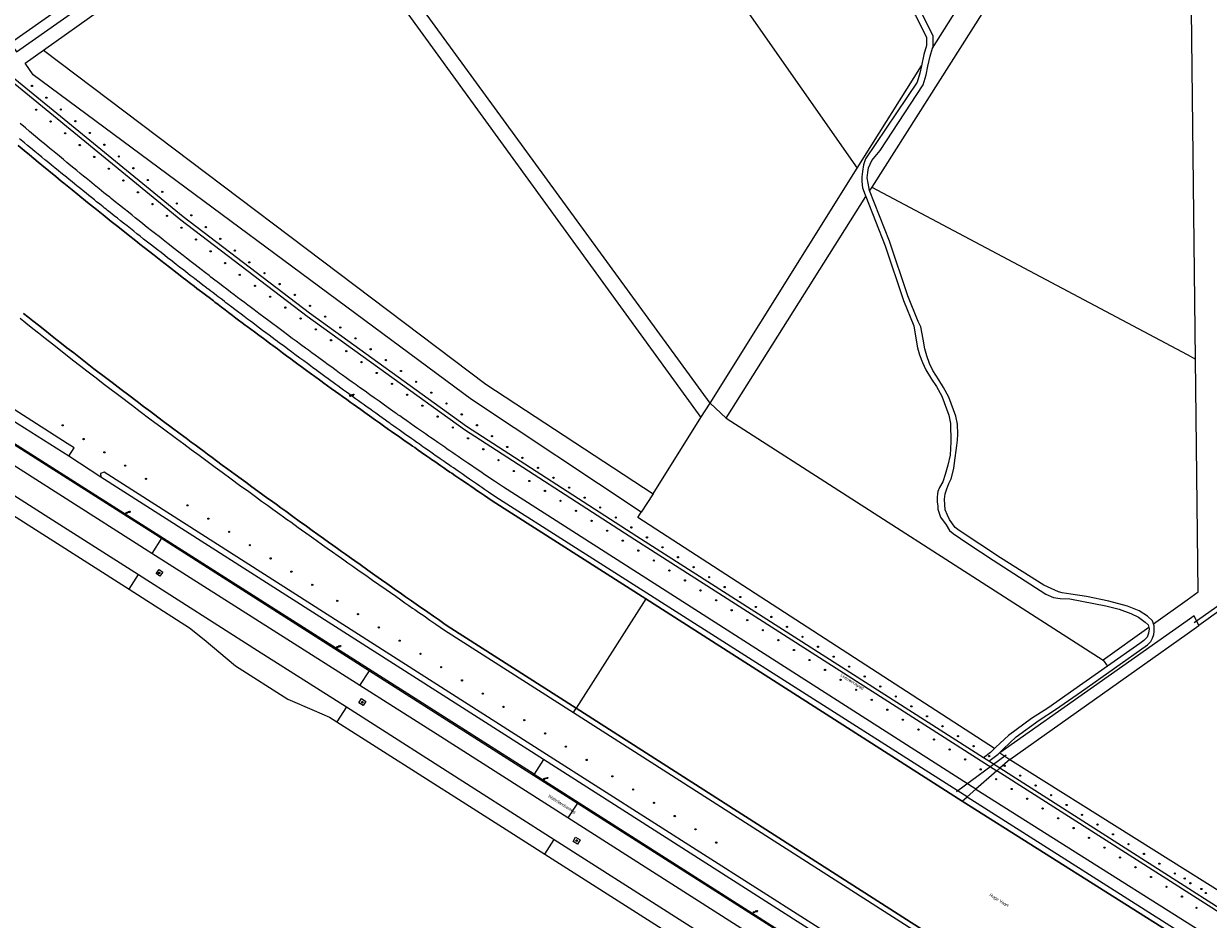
# Model space of a CAD drawing. Header units: metres. Extents: x 138165 to 154469, y 480134 to 494189.
# Tile 284 of 656: x 149528 to 150009, y 481631 to 481994. Entities that reach past the tile are written whole.
import ezdxf

# ---------------------------------------------------------------- set-up
doc = ezdxf.new("R2010")
doc.units = ezdxf.units.M
doc.header["$LTSCALE"] = 0.001
doc.header["$MEASUREMENT"] = 0
for name, color, linetype, lineweight in [('TOP-L-duiker', 7, 'Continuous', 0), ('TOP-L-topo objecten punt', 7, 'Continuous', 0), ('TOP-L-topo objecten vlak', 7, 'Continuous', 0), ('TOP-L-water beschoeiing', 7, 'Continuous', 0), ('TOP-T-topo huisnummering naamgeving', 7, 'Continuous', 0)]:
    doc.layers.add(name, color=color, linetype=linetype, lineweight=lineweight)
doc.styles.add('Style-INTL_ISO', font='INTL_ISO.shx')
doc.styles.add('Style-STANDARD', font='STANDARD.shx')

# ---------------------------------------------------------------- blocks, each defined once
blk = doc.blocks.new('24')
at = {"layer": 'TOP-L-topo objecten punt', "color": 7, "linetype": 'Continuous', "lineweight": 0}
for radius in [0.025, 0.0182, 0.0115, 0.005]:
    blk.add_circle((0, 0), radius, dxfattribs=at)
blk = doc.blocks.new('39')
at = {"layer": 'TOP-L-topo objecten punt', "color": 7, "linetype": 'Continuous', "lineweight": 0}
for p, q in [((0.0175, 0.0175), (-0.0175, 0.0175)), ((-0.0175, 0.0175), (-0.0175, -0.0175)), ((0.0175, 0.0175), (0.0175, -0.0175)), ((0.0175, -0.0175), (-0.0175, -0.0175))]:
    blk.add_line(p, q, dxfattribs=at)
blk.add_circle((0, 0), 0.0332, dxfattribs=at)
blk = doc.blocks.new('17')
at = {"layer": 'TOP-L-topo objecten punt', "color": 7, "linetype": 'Continuous', "lineweight": 0}
blk.add_circle((0, 0), 0.025, dxfattribs=at)
at = {"layer": 'TOP-L-topo objecten punt', "color": 7, "linetype": 'Continuous', "lineweight": 0, "style": 'Style-STANDARD'}
blk.add_text('HP', height=0.06, dxfattribs=at).set_placement((0.0483, 0))

msp = doc.modelspace()

# ---------------------------------------------------------------- linework, layer by layer
at = {"layer": 'TOP-L-duiker', "flags": 128}
for points in [[(150015.67, 481760.46), (150002.87, 481751.45)], [(149926.58, 481697.69), (149906.37, 481682.88)]]:
    msp.add_lwpolyline(points, dxfattribs=at)
at = {"layer": 'TOP-L-topo objecten vlak', "flags": 128}
for points in [[(149546.2, 481819.04), (149494.68, 481851.46), (149447.56, 481880.82), (149417.87, 481899.65), (149414.25, 481908.24), (149411.33, 481911.53), (149400.38, 481918.09), (149396.16, 481919.77), (149386.23, 481919.32), (149351.52, 481940.58), (149304.4, 481969.7), (149250.98, 482002.18), (149206.32, 482029.36), (149156.38, 482059.38), (149107, 482088.88), (149056.12, 482118.54), (149001.58, 482150.16), (148950.42, 482180.08), (148897.64, 482210.28), (148882.53, 482218.98), (148881.08, 482220.24), (148880.62, 482221.54), (148881.72, 482223.61), (148882.77, 482223.41)], [(149896.65, 481984.52), (149896.88, 481985.25), (149896.88, 481989.59), (149892.09, 481999.16), (149877.66, 482020.96), (149872.51, 482030.5), (149866.08, 482039.84), (149833.86, 482080.22), (149829.38, 482085.97), (149827.62, 482089.8), (149833.01, 482109.91), (149836.38, 482126.22), (149824.18, 482146.41), (149806.33, 482171.75), (149804.93, 482173.34)], [(149802.3, 482171.47), (149803.09, 482171.47), (149804.28, 482170.12), (149821.99, 482144.98), (149833.61, 482125.75), (149830.47, 482110.51), (149824.85, 482089.56), (149827.14, 482084.61), (149831.8, 482078.61), (149863.98, 482038.28), (149870.28, 482029.14), (149875.42, 482019.61), (149889.82, 481997.85), (149894.26, 481988.97), (149894.26, 481985.64), (149893.15, 481981.99), (149892.16, 481977.37)], [(149734.69, 482123.42), (149821.18, 482000), (149866.11, 481935.89)], [(150003.37, 481858.44), (150001.83, 482000), (150001.21, 482056.69), (150000, 482057.55), (149968.49, 482079.97), (149917.65, 482000), (149872, 481928.18)], [(149541.63, 482000), (149522.58, 481986.6), (149524.96, 481983.02), (149549.07, 482000), (149636.16, 482061.34), (149633.75, 482064.81), (149541.63, 482000)], [(149535.85, 481983.73), (149558.77, 482000), (149615.03, 482039.95)], [(149661.4, 482029.35), (149682.71, 482000), (149802.69, 481834.73)], [(149806.49, 481840.51), (149690.18, 482000), (149666.73, 482032.16)], [(149896.65, 481984.52), (149906.38, 482000), (149917.36, 482017.49)], [(149734.99, 481689.99), (149581.63, 481787.59), (149446.79, 481873.09), (149387.84, 481909.97), (149328.71, 481946.56), (149269.4, 481982.85), (149268.84, 481983.23), (149267.13, 481984.26), (149265.45, 481985.35), (149263.8, 481986.49), (149259.32, 481989.96), (149259.09, 481989.69)], [(149546.2, 481819.04), (149548.37, 481822.44), (149545.54, 481824.24), (149497.14, 481855.08), (149449.9, 481884.86), (149419.96, 481903.47), (149419.95, 481903.52), (149416.92, 481909.56), (149413.45, 481913.88), (149401.13, 481921.78), (149395.2, 481923.4), (149388.14, 481923.38), (149354.34, 481944.26), (149306.26, 481973.7), (149277.36, 481991.26)], [(149871.1, 481926.76), (149871.06, 481926.86), (149870.58, 481929.75), (149870.22, 481931.89), (149870.4, 481934.08), (149870.67, 481935.95), (149872.1, 481938.98), (149875.4, 481943), (149892.84, 481969.6), (149894.12, 481973.75), (149894.81, 481977.29), (149895.68, 481981.34), (149896.65, 481984.52)], [(149778.48, 481796.28), (149709.65, 481841.98), (149531.75, 481973.69), (149528.48, 481978.39), (149535.85, 481983.73)], [(149535.85, 481983.73), (149715.42, 481848.21), (149783.28, 481803.82)], [(149514.52, 481978.15), (149517.36, 481975.63), (149591.6, 481914.96), (149642.9, 481875.86), (149706.73, 481829.85), (149775.83, 481785.23), (149922.77, 481691.4)], [(149917.38, 481696.62), (149776.65, 481786.49), (149707.57, 481831.09), (149643.8, 481877.07), (149592.53, 481916.13), (149518.18, 481976.89), (149515.51, 481979.27)], [(149866.11, 481935.89), (149892.16, 481977.37)], [(149892.16, 481977.37), (149891.58, 481974.39), (149890.46, 481970.74), (149869.53, 481939.66), (149868.73, 481937.2), (149868.22, 481934.47), (149867.98, 481932.37), (149867.94, 481930.42), (149868.3, 481927.89), (149869.29, 481925.03), (149869.57, 481924.32)], [(149914.31, 481683.99), (149722.51, 481806.47), (149720.49, 481807.83), (149718.9, 481808.9), (149717.41, 481809.9), (149716.05, 481810.82), (149714.99, 481811.53), (149713.95, 481812.24), (149712.58, 481813.16), (149711.03, 481814.22), (149709.55, 481815.23), (149708.12, 481816.2), (149706.94, 481817.01), (149705.72, 481817.84), (149704.23, 481818.86), (149703.01, 481819.7), (149701.97, 481820.41), (149700.83, 481821.19), (149699.78, 481821.91), (149698.76, 481822.62), (149697.15, 481823.72), (149695.97, 481824.54), (149695.38, 481824.95), (149694.53, 481825.54), (149693.66, 481826.14), (149692.92, 481826.66), (149692.11, 481827.21), (149690.86, 481828.08), (149689.71, 481828.89), (149687.73, 481830.26), (149686.35, 481831.23), (149684.82, 481832.3), (149683.37, 481833.32), (149681.64, 481834.53), (149680.45, 481835.37), (149679.75, 481835.86), (149679.38, 481836.12), (149678.58, 481836.68), (149677.68, 481837.32), (149676.72, 481838), (149675.77, 481838.67), (149673.68, 481840.15), (149672.09, 481841.28), (149670.04, 481842.74), (149668.37, 481843.93), (149667.61, 481844.47), (149666.38, 481845.35), (149664.19, 481846.92), (149662.81, 481847.91), (149661.18, 481849.08), (149659.86, 481850.03), (149658.73, 481850.85), (149657.28, 481851.89), (149656.07, 481852.77), (149654.62, 481853.82), (149654.08, 481854.21), (149652.85, 481855.1), (149651.48, 481856.1), (149649.69, 481857.4), (149647.64, 481858.9), (149646.1, 481860.03), (149644.77, 481860.99), (149643.44, 481861.98), (149642.24, 481862.86), (149640.17, 481864.38), (149638.44, 481865.65), (149636.88, 481866.81), (149634.94, 481868.24), (149633.2, 481869.54), (149632.04, 481870.4), (149630.4, 481871.62), (149628.95, 481872.7), (149627.34, 481873.91), (149625.38, 481875.38), (149623.84, 481876.53), (149622.05, 481877.87), (149621.38, 481878.38), (149619.8, 481879.57), (149618.79, 481880.34), (149617.49, 481881.32), (149616.15, 481882.33), (149614.69, 481883.44), (149613.28, 481884.51), (149611.82, 481885.61), (149610.24, 481886.82), (149608.85, 481887.88), (149607.94, 481888.58), (149606.89, 481889.39), (149604.94, 481890.87), (149603.86, 481891.7), (149603.07, 481892.32), (149601.64, 481893.41), (149599.89, 481894.76), (149597.52, 481896.59), (149595.86, 481897.88), (149593.99, 481899.33), (149592.57, 481900.44), (149590.34, 481902.18), (149589.09, 481903.16), (149586.46, 481905.21), (149584.41, 481906.82), (149582.79, 481908.09), (149581.34, 481909.24), (149579.79, 481910.47), (149578.04, 481911.85), (149576.27, 481913.25), (149575.37, 481913.96), (149574.14, 481914.94), (149573.11, 481915.76), (149571.85, 481916.76), (149570.35, 481917.96), (149568.62, 481919.34), (149566.74, 481920.85), (149564.97, 481922.27), (149563.33, 481923.59), (149562.76, 481924.05), (149561.46, 481925.1), (149560.44, 481925.92), (149558.55, 481927.46), (149556.51, 481929.11), (149554.59, 481930.66), (149553.23, 481931.77), (149552.15, 481932.65), (149550.83, 481933.73), (149549.39, 481934.91), (149548.25, 481935.84), (149547.02, 481936.85), (149545.38, 481938.2), (149543.99, 481939.34), (149542.38, 481940.67), (149540.87, 481941.92), (149539.55, 481943.01), (149539.17, 481943.32), (149538.24, 481944.1), (149537.42, 481944.77), (149536.29, 481945.71), (149535.24, 481946.59), (149531.89, 481949.37), (149530.26, 481950.74), (149528.57, 481952.16), (149526.4, 481953.97)], [(149910.67, 481680.8), (149909.59, 481681.48), (149719.46, 481802.41), (149716.55, 481804.4), (149714.91, 481805.52), (149713.76, 481806.31), (149712.98, 481806.84), (149711.6, 481807.79), (149710.46, 481808.57), (149708.74, 481809.76), (149707.37, 481810.71), (149705.75, 481811.82), (149704.2, 481812.9), (149702.26, 481814.24), (149701.32, 481814.89), (149700.21, 481815.66), (149699.22, 481816.35), (149698.54, 481816.83), (149697.69, 481817.41), (149696.83, 481818.02), (149695.87, 481818.68), (149694.89, 481819.37), (149694.11, 481819.91), (149693.11, 481820.61), (149692.74, 481820.87), (149691.77, 481821.56), (149690.66, 481822.33), (149689.9, 481822.86), (149688.52, 481823.84), (149687.74, 481824.38), (149687.05, 481824.86), (149686.21, 481825.46), (149685.36, 481826.06), (149684.4, 481826.74), (149683.41, 481827.44), (149682.39, 481828.16), (149681.38, 481828.87), (149680.18, 481829.72), (149679.08, 481830.5), (149678.1, 481831.2), (149676.88, 481832.07), (149676.46, 481832.37), (149675.79, 481832.84), (149674.66, 481833.65), (149673.36, 481834.58), (149672.37, 481835.28), (149670.72, 481836.46), (149669.54, 481837.31), (149668.81, 481837.83), (149667.95, 481838.45), (149666.9, 481839.2), (149665.98, 481839.86), (149664.86, 481840.67), (149663.78, 481841.45), (149662.52, 481842.36), (149661.33, 481843.21), (149659.83, 481844.3), (149658.87, 481844.99), (149657.66, 481845.87), (149656.57, 481846.66), (149655.33, 481847.56), (149654.55, 481848.13), (149653.43, 481848.94), (149652.5, 481849.62), (149651.41, 481850.38), (149650.07, 481851.39), (149649.01, 481852.16), (149648.46, 481852.57), (149647.49, 481853.28), (149646.3, 481854.15), (149645.25, 481854.92), (149644.3, 481855.62), (149643.01, 481856.57), (149641.5, 481857.68), (149639.98, 481858.8), (149637.91, 481860.33), (149636.51, 481861.37), (149635, 481862.49), (149633.51, 481863.59), (149631.69, 481864.94), (149630.93, 481865.51), (149629.95, 481866.24), (149628.67, 481867.2), (149627.43, 481868.12), (149626.14, 481869.09), (149624.83, 481870.07), (149623.58, 481871), (149622.29, 481871.97), (149620.81, 481873.09), (149619.95, 481873.73), (149618.74, 481874.64), (149617.39, 481875.66), (149616.16, 481876.59), (149614.63, 481877.75), (149613.58, 481878.54), (149612.28, 481879.53), (149611.84, 481879.86), (149611.42, 481880.18), (149610.68, 481880.74), (149609.95, 481881.3), (149609.35, 481881.75), (149608.51, 481882.39), (149607.58, 481883.1), (149606.85, 481883.66), (149606.13, 481884.21), (149606.02, 481884.29), (149605.38, 481884.78), (149604.59, 481885.39), (149603.77, 481886.02), (149602.96, 481886.63), (149602.37, 481887.08), (149602.04, 481887.34), (149600.61, 481888.43), (149599.13, 481889.57), (149597.37, 481890.92), (149596.65, 481891.48), (149595.49, 481892.37), (149594.46, 481893.16), (149592.81, 481894.44), (149591.11, 481895.76), (149589.76, 481896.81), (149588.07, 481898.12), (149587.53, 481898.54), (149586.27, 481899.52), (149585.14, 481900.4), (149583.6, 481901.6), (149582.17, 481902.72), (149580.91, 481903.7), (149579.73, 481904.63), (149578.12, 481905.89), (149576.55, 481907.12), (149575.09, 481908.27), (149573.81, 481909.28), (149572.54, 481910.28), (149571.23, 481911.32), (149569.83, 481912.43), (149568.4, 481913.55), (149567.2, 481914.51), (149565.9, 481915.54), (149564.59, 481916.59), (149562.99, 481917.86), (149561.93, 481918.71), (149561.33, 481919.18), (149560.7, 481919.69), (149560.06, 481920.2), (149558.71, 481921.28), (149557.46, 481922.27), (149556.54, 481923.02), (149555.32, 481923.99), (149554.3, 481924.82), (149553.19, 481925.71), (149552.02, 481926.65), (149551.07, 481927.41), (149549.95, 481928.32), (149549.49, 481928.69), (149548.62, 481929.39), (149547.51, 481930.3), (149546.35, 481931.23), (149545.21, 481932.16), (149544.11, 481933.05), (149542.98, 481933.97), (149541.93, 481934.83), (149540.47, 481936.02), (149539.19, 481937.06), (149538.08, 481937.96), (149536.9, 481938.93), (149536.45, 481939.3), (149535.17, 481940.34), (149533.76, 481941.51), (149532.37, 481942.64), (149530.66, 481944.05), (149529.38, 481945.11), (149528.17, 481946.1), (149526.18, 481947.75)], [(149780.37, 481761.13), (149718.04, 481800.93), (149716.27, 481802.12), (149714.87, 481803.07), (149713.25, 481804.16), (149711.78, 481805.16), (149710.64, 481805.93), (149709.31, 481806.83), (149708.5, 481807.38), (149706.76, 481808.56), (149705.25, 481809.59), (149704.01, 481810.44), (149702.85, 481811.24), (149701.58, 481812.1), (149700.84, 481812.61), (149699.49, 481813.54), (149698.35, 481814.32), (149697.2, 481815.11), (149696.18, 481815.81), (149695.1, 481816.56), (149694.02, 481817.3), (149693.42, 481817.72), (149692.62, 481818.28), (149691.44, 481819.09), (149689.29, 481820.58), (149687.93, 481821.52), (149686.55, 481822.49), (149685.59, 481823.15), (149684.58, 481823.86), (149683.54, 481824.59), (149682.17, 481825.55), (149681.06, 481826.32), (149679.91, 481827.13), (149678.49, 481828.12), (149677.1, 481829.1), (149675.95, 481829.91), (149675.39, 481830.31), (149674.44, 481830.98), (149673.4, 481831.71), (149672.3, 481832.49), (149670.6, 481833.69), (149668.26, 481835.35), (149666.29, 481836.76), (149664.66, 481837.91), (149662.92, 481839.16), (149661.51, 481840.16), (149660.42, 481840.95), (149660.2, 481841.1), (149658.97, 481841.98), (149657.22, 481843.24), (149655.8, 481844.27), (149654.34, 481845.32), (149652.64, 481846.54), (149651.2, 481847.58), (149649.68, 481848.69), (149648.44, 481849.59), (149647.31, 481850.41), (149646.9, 481850.71), (149645.51, 481851.72), (149644.7, 481852.31), (149644.13, 481852.73), (149642.61, 481853.84), (149641.05, 481854.97), (149639.08, 481856.42), (149637.53, 481857.56), (149636.26, 481858.49), (149634.56, 481859.74), (149632.91, 481860.96), (149630.8, 481862.52), (149628.95, 481863.89), (149628.12, 481864.5), (149627.06, 481865.29), (149626.23, 481865.91), (149625.14, 481866.72), (149624.22, 481867.4), (149623.27, 481868.11), (149621.52, 481869.42), (149620.09, 481870.49), (149618.51, 481871.68), (149617.78, 481872.22), (149616.54, 481873.16), (149615.09, 481874.24), (149613.98, 481875.08), (149612.62, 481876.11), (149611.02, 481877.32), (149609.57, 481878.42), (149608.13, 481879.5), (149606.75, 481880.55), (149605.5, 481881.5), (149604.83, 481882.02), (149603.11, 481883.33), (149602.19, 481884.02), (149600.51, 481885.31), (149599.12, 481886.37), (149598.18, 481887.09), (149596.99, 481888.01), (149595.58, 481889.09), (149595.05, 481889.5), (149593.7, 481890.54), (149592.75, 481891.27), (149590.21, 481893.23), (149586.98, 481895.74), (149583.47, 481898.47), (149580.81, 481900.54), (149576.8, 481903.69), (149575.02, 481905.09), (149573.44, 481906.33), (149570.28, 481908.83), (149566.03, 481912.2), (149563.43, 481914.26), (149560.17, 481916.87), (149557.4, 481919.09), (149553.8, 481921.98), (149549.88, 481925.14), (149547.56, 481927.02), (149544.17, 481929.78), (149543.11, 481930.64), (149540.91, 481932.44), (149538.11, 481934.72), (149535.26, 481937.07), (149533.7, 481938.34), (149530.21, 481941.23), (149528.05, 481943.02), (149525.63, 481945.02)], [(149525.63, 481945.02), (149528.05, 481943.02), (149530.21, 481941.23), (149533.7, 481938.34), (149535.26, 481937.07), (149538.11, 481934.72), (149540.91, 481932.44), (149543.11, 481930.64), (149544.17, 481929.78), (149547.56, 481927.02), (149549.88, 481925.14), (149553.8, 481921.98), (149557.4, 481919.09), (149560.17, 481916.87), (149563.43, 481914.26), (149566.03, 481912.2), (149570.28, 481908.83), (149573.44, 481906.33), (149575.02, 481905.09), (149576.8, 481903.69), (149580.81, 481900.54), (149583.47, 481898.47), (149586.98, 481895.74), (149590.21, 481893.23), (149592.75, 481891.27), (149593.7, 481890.54), (149595.05, 481889.5), (149595.58, 481889.09), (149596.99, 481888.01), (149598.18, 481887.09), (149599.12, 481886.37), (149600.51, 481885.31), (149602.19, 481884.02), (149603.11, 481883.33), (149604.83, 481882.02), (149605.5, 481881.5), (149606.75, 481880.55), (149608.13, 481879.5), (149609.57, 481878.42), (149611.02, 481877.32), (149612.62, 481876.11), (149613.98, 481875.08), (149615.09, 481874.24), (149616.54, 481873.16), (149617.78, 481872.22), (149618.51, 481871.68), (149620.09, 481870.49), (149621.52, 481869.42), (149623.27, 481868.11), (149624.22, 481867.4), (149625.14, 481866.72), (149626.23, 481865.91), (149627.06, 481865.29), (149628.12, 481864.5), (149628.95, 481863.89), (149630.8, 481862.52), (149632.91, 481860.96), (149634.56, 481859.74), (149636.26, 481858.49), (149637.53, 481857.56), (149639.08, 481856.42), (149641.05, 481854.97), (149642.61, 481853.84), (149644.13, 481852.73), (149644.7, 481852.31), (149645.51, 481851.72), (149646.9, 481850.71), (149647.31, 481850.41), (149648.44, 481849.59), (149649.68, 481848.69), (149651.2, 481847.58), (149652.64, 481846.54), (149654.34, 481845.32), (149655.8, 481844.27), (149657.22, 481843.24), (149658.97, 481841.98), (149660.2, 481841.1), (149660.42, 481840.95), (149661.51, 481840.16), (149662.92, 481839.16), (149664.66, 481837.91), (149666.29, 481836.76), (149668.26, 481835.35), (149670.6, 481833.69), (149672.3, 481832.49), (149673.4, 481831.71), (149674.44, 481830.98), (149675.39, 481830.31), (149675.95, 481829.91), (149677.1, 481829.1), (149678.49, 481828.12), (149679.91, 481827.13), (149681.06, 481826.32), (149682.17, 481825.55), (149683.54, 481824.59), (149684.58, 481823.86), (149685.59, 481823.15), (149686.55, 481822.49), (149687.93, 481821.52), (149689.29, 481820.58), (149691.44, 481819.09), (149692.62, 481818.28), (149693.42, 481817.72), (149694.02, 481817.3), (149695.1, 481816.56), (149696.18, 481815.81), (149697.2, 481815.11), (149698.35, 481814.32), (149699.49, 481813.54), (149700.84, 481812.61), (149701.58, 481812.1), (149702.85, 481811.24), (149704.01, 481810.44), (149705.25, 481809.59), (149706.76, 481808.56), (149708.5, 481807.38), (149709.31, 481806.83), (149710.64, 481805.93), (149711.78, 481805.16), (149713.25, 481804.16), (149714.87, 481803.07), (149716.27, 481802.12), (149718.04, 481800.93), (149780.37, 481761.13), (149908.77, 481679.14)], [(149806.49, 481840.51), (149866.11, 481935.89)], [(149872, 481928.18), (149871.1, 481926.76)], [(149986.4, 481750.97), (149986.01, 481752.27), (149983.91, 481754.19), (149980.52, 481756.24), (149975.75, 481758.24), (149968.26, 481760.25), (149959.21, 481762.08), (149952.75, 481763.1), (149949.22, 481763.64), (149947.8, 481763.99), (149941.87, 481766.72), (149924.21, 481777.82), (149907.49, 481788.88), (149905.93, 481790.12), (149904.81, 481791.59), (149903.61, 481793.29), (149902.72, 481795.12), (149901.83, 481797.26), (149901.69, 481799.31), (149901.56, 481801.58), (149901.87, 481803.81), (149902.45, 481805.73), (149903.31, 481807.91), (149904.19, 481809.88), (149905.39, 481813.98), (149905.62, 481816.39), (149906.51, 481823.34), (149906.81, 481825.53), (149906.94, 481828.01), (149906.84, 481831.97), (149906.2, 481835.29), (149903.34, 481843.03), (149901.13, 481846.9), (149899.2, 481849.94), (149896.8, 481853.72), (149895.48, 481856.64), (149894.33, 481859.7), (149893.52, 481862.56), (149892.84, 481866.52), (149891.92, 481871.5), (149891.42, 481872.53), (149890.8, 481873.71), (149886.66, 481884.07), (149879.19, 481906.21), (149871.1, 481926.76)], [(149872, 481928.18), (150000, 481860.23), (150003.37, 481858.44)], [(149812.98, 481834.43), (149869.57, 481924.32)], [(149869.57, 481924.32), (149877.42, 481904.38), (149884.88, 481882.24), (149889.03, 481871.88), (149889.95, 481866.9), (149890.64, 481862.94), (149891.44, 481860.08), (149892.6, 481857.02), (149893.91, 481854.1), (149896.31, 481850.32), (149898.24, 481847.28), (149900.45, 481843.41), (149903.31, 481835.67), (149903.95, 481832.35), (149904.14, 481824.79), (149903.77, 481819.45), (149902.94, 481815.4), (149901.84, 481811.62), (149900.92, 481808.58), (149899.53, 481806.37), (149898.87, 481804.65), (149898.66, 481803.7), (149898.56, 481802.35), (149898.56, 481801.49), (149898.56, 481800.43), (149898.77, 481798.85), (149898.81, 481797.57), (149899.93, 481794.24), (149902.27, 481791.2), (149903.52, 481788.86), (149905.08, 481787.61), (149911.02, 481783.62), (149921.25, 481776.83), (149942.65, 481763.08), (149945.78, 481761.75), (149948.43, 481761.28), (149952.42, 481761.21), (149967.02, 481758.32), (149972.41, 481756.91), (149977.1, 481755.19), (149980.3, 481753.71), (149983.03, 481751.76), (149984.13, 481750.66), (149984.44, 481749.55)], [(149526.4, 481875.04), (149528.72, 481873.18), (149531.6, 481870.88), (149533.83, 481869.1), (149536.58, 481866.92), (149539.57, 481864.55), (149543.54, 481861.43), (149547.7, 481858.17), (149551.07, 481855.54), (149553.52, 481853.63), (149557.23, 481850.77), (149560.18, 481848.48), (149562.32, 481846.85), (149566.45, 481843.72), (149572, 481839.54), (149575.18, 481837.15), (149579.09, 481834.22), (149584.02, 481830.54), (149589.86, 481826.2), (149592.81, 481824.01), (149595.88, 481821.74), (149599.08, 481819.38), (149602.29, 481817.01), (149605.52, 481814.64), (149608.38, 481812.54), (149612.04, 481809.87), (149615.51, 481807.33), (149619.2, 481804.65), (149621.93, 481802.66), (149624.43, 481800.85), (149626.81, 481799.13), (149628.96, 481797.58), (149631.76, 481795.56), (149633.28, 481794.46), (149634.57, 481793.53), (149636.23, 481792.34), (149639.27, 481790.16), (149643.78, 481786.93), (149646.58, 481784.93), (149649.17, 481783.09), (149651.06, 481781.74), (149653.17, 481780.24), (149655.44, 481778.64), (149656.78, 481777.69), (149657.83, 481776.95), (149659.46, 481775.79), (149661.49, 481774.36), (149664.07, 481772.54), (149666.67, 481770.71), (149669.48, 481768.73), (149671.97, 481766.99), (149674.92, 481764.93), (149676.67, 481763.71), (149678.85, 481762.19), (149680.96, 481760.72), (149682.55, 481759.61), (149684.21, 481758.46), (149685.69, 481757.43), (149686.63, 481756.78), (149688.28, 481755.64), (149690.33, 481754.22), (149692.74, 481752.55), (149695.1, 481750.93), (149698.6, 481748.52), (149750.95, 481715.05)], [(149527.84, 481876.93), (149529.53, 481875.58), (149531.6, 481873.93), (149533.89, 481872.11), (149536.42, 481870.11), (149538.77, 481868.25), (149541.48, 481866.12), (149543.28, 481864.71), (149545.4, 481863.04), (149548.15, 481860.9), (149550.86, 481858.79), (149552.28, 481857.69), (149556.37, 481854.52), (149561.63, 481850.48), (149563.71, 481848.88), (149567.49, 481846.02), (149570.54, 481843.72), (149573.95, 481841.15), (149576.49, 481839.23), (149579.29, 481837.13), (149580.58, 481836.16), (149584.59, 481833.16), (149587.77, 481830.78), (149591.36, 481828.1), (149593.8, 481826.3), (149595.84, 481824.77), (149597.44, 481823.59), (149599.03, 481822.41), (149601.04, 481820.92), (149602.43, 481819.9), (149604.3, 481818.51), (149606.15, 481817.15), (149608.46, 481815.45), (149610.73, 481813.78), (149613.7, 481811.6), (149616.12, 481809.82), (149617.97, 481808.47), (149620.48, 481806.64), (149622.88, 481804.88), (149624.95, 481803.38), (149627.01, 481801.88), (149627.61, 481801.44), (149630.26, 481799.51), (149632.18, 481798.12), (149634.19, 481796.66), (149637.11, 481794.56), (149639.71, 481792.68), (149642.58, 481790.61), (149645, 481788.87), (149647.27, 481787.24), (149649.58, 481785.59), (149651.62, 481784.13), (149653.26, 481782.95), (149655.22, 481781.55), (149656.9, 481780.36), (149658.46, 481779.24), (149659.9, 481778.22), (149660.85, 481777.54), (149662.22, 481776.57), (149664.39, 481775.03), (149667.52, 481772.81), (149670.35, 481770.81), (149673.02, 481768.92), (149675.17, 481767.41), (149677.14, 481766.02), (149678.8, 481764.85), (149680.62, 481763.57), (149682.85, 481762.01), (149684.86, 481760.6), (149685.21, 481760.36), (149687.1, 481759.03), (149689.02, 481757.7), (149690.52, 481756.65), (149691.88, 481755.7), (149694.22, 481754.07), (149696.16, 481752.73), (149698.35, 481751.21), (149699.77, 481750.22), (149752.06, 481716.8)], [(149986.4, 481750.97), (150000, 481760.77), (150004.42, 481763.95), (150003.37, 481858.44)], [(149802.69, 481834.73), (149806.49, 481840.51)], [(149806.49, 481840.51), (149812.98, 481834.43)], [(149499.35, 481839.27), (149581.45, 481787.22), (149583.81, 481785.72)], [(149579.93, 481779.61), (149504.28, 481827.67), (149495.52, 481833.22)], [(149783.28, 481803.82), (149802.69, 481834.73)], [(149812.98, 481834.43), (149965.98, 481736.25)], [(149490.1, 481824.68), (149538.12, 481794.21), (149574.47, 481771.04)], [(149486.29, 481818.67), (149503.45, 481807.79), (149570.64, 481765.03)], [(149559.12, 481810.46), (149546.2, 481819.04)], [(149909.94, 481589.89), (149740.09, 481698), (149560.46, 481812.5), (149558.98, 481812.04), (149559.12, 481810.46)], [(149738.78, 481695.93), (149559.12, 481810.46)], [(149783.28, 481803.82), (149778.48, 481796.28)], [(149921.85, 481700.49), (149777.13, 481794.16), (149778.48, 481796.28)], [(149583.81, 481785.72), (149579.93, 481779.61)], [(149583.81, 481785.72), (149668.18, 481732.01)], [(149664.34, 481725.98), (149579.93, 481779.61)], [(149583.07, 481770.35), (149581.57, 481771.48), (149582.8, 481773.11), (149584.3, 481771.98), (149583.07, 481770.35)], [(149570.64, 481765.03), (149574.47, 481771.04)], [(149574.47, 481771.04), (149622.79, 481740.24), (149658.8, 481717.3)], [(149570.64, 481765.03), (149595.1, 481749.46), (149601.09, 481744.64), (149613.79, 481734.02), (149635, 481720.41), (149645.79, 481715.88), (149652.01, 481713.17), (149654.97, 481711.28)], [(149780.37, 481761.13), (149752.06, 481716.8)], [(151305.84, 480792.43), (151174.69, 480875.85), (151048.9, 480955.15), (151000, 480986.09), (150978.01, 481000), (150921.83, 481035.54), (150753.92, 481141.74), (150547.54, 481273.39), (150344.63, 481403.15), (150287.75, 481439.29), (150257.34, 481458.62), (150192.21, 481500), (150151.01, 481526.18), (150138.83, 481533.87), (150137.43, 481534.76), (150000, 481621.53), (149908.77, 481679.14), (149780.37, 481761.13)], [(150004.78, 481750.38), (150002.89, 481754.28), (150000, 481752.24), (149923.94, 481698.67), (149928.06, 481696.03)], [(150014.81, 481757.58), (150004.78, 481750.38)], [(149919.54, 481695.25), (149923.28, 481698.18), (149925.47, 481700.37), (149930.62, 481705.13), (149939.92, 481712.01), (149946.64, 481716.22), (149957.1, 481723.64), (149983.89, 481742.47), (149985.3, 481743.89), (149985.88, 481745.18), (149986.55, 481746.65), (149986.63, 481747.85), (149986.68, 481749.5), (149986.63, 481750.22), (149986.4, 481750.97)], [(149928.06, 481696.03), (150000, 481746.99), (150004.78, 481750.38)], [(149984.44, 481749.55), (149965.98, 481736.25)], [(149984.44, 481749.55), (149984.6, 481749.02), (149984.28, 481747.22), (149983.81, 481745.59), (149982.42, 481744.2), (149980.77, 481743.09), (149967.65, 481733.87)], [(149965.98, 481736.25), (149967.65, 481733.87)], [(149664.34, 481725.98), (149668.18, 481732.01)], [(149668.18, 481732.01), (149734.77, 481689.63)], [(149967.65, 481733.87), (149953.98, 481724.26), (149943.51, 481716.84), (149936.79, 481712.62), (149927.5, 481705.75), (149922.34, 481700.98), (149921.85, 481700.49)], [(149748.73, 481672.29), (149695.65, 481706.09), (149664.34, 481725.98)], [(149665.66, 481717.89), (149663.92, 481719.03), (149665, 481720.69), (149666.74, 481719.55), (149665.66, 481717.89)], [(149658.8, 481717.3), (149654.97, 481711.28)], [(149658.8, 481717.3), (149710.93, 481684.08), (149743.16, 481663.55)], [(149750.95, 481715.05), (149752.06, 481716.8)], [(149752.06, 481716.8), (149936.4, 481598.96), (150000, 481558.06), (150090.3, 481500), (150120.56, 481480.54), (150257.87, 481392.72), (150297.62, 481367.3), (150518.8, 481226.52), (150686.17, 481119.75)], [(149654.97, 481711.28), (149707.25, 481678.01), (149723.63, 481667.64), (149739.38, 481657.61)], [(149750.95, 481715.05), (149935.17, 481597.24), (150000, 481555.51), (150086.23, 481500), (150119.48, 481478.6), (150256.81, 481391.07), (150295.88, 481366.17), (150517.69, 481224.83), (150684.96, 481117.97)], [(149738.78, 481695.93), (149734.99, 481689.99)], [(149954.25, 481563.93), (149951.22, 481560.91), (149946.45, 481565.01), (149938.31, 481570.02), (149923.01, 481577.05), (149907.6, 481588.18), (149738.78, 481695.93)], [(149921.85, 481700.49), (149920.16, 481698.8), (149917.38, 481696.62)], [(149919.54, 481695.25), (149917.38, 481696.62)], [(149928.06, 481696.03), (149923.95, 481692.43)], [(149928.06, 481696.03), (150028.9, 481632.66)], [(149922.77, 481691.4), (149914.31, 481683.99)], [(149923.95, 481692.43), (149919.54, 481695.25)], [(149923.95, 481692.43), (149922.77, 481691.4)], [(150144.2, 481545.09), (150102.95, 481571.28), (150096.09, 481576.19), (150091.71, 481579.7), (150072.94, 481595.6), (150071.33, 481596.63), (150031.63, 481621.98), (149922.77, 481691.4)], [(150070.58, 481598.83), (150032.42, 481623.21), (149923.95, 481692.43)], [(149734.77, 481689.63), (149734.99, 481689.99)], [(149734.77, 481689.63), (149752.56, 481678.31)], [(149734.99, 481689.99), (149760.7, 481673.63), (149895.3, 481587.95)], [(149914.31, 481683.99), (149910.67, 481680.8)], [(149914.31, 481683.99), (150000, 481629.84), (150096.24, 481569.03), (150141.27, 481540.58)], [(149752.56, 481678.31), (149748.73, 481672.29)], [(149752.56, 481678.31), (149760.48, 481673.27), (149836.63, 481624.83), (149836.94, 481624.63)], [(149908.77, 481679.14), (149910.67, 481680.8)], [(149908.77, 481679.14), (150000, 481621.53), (150137.43, 481534.76)], [(149910.67, 481680.8), (150000, 481624.21), (150138.49, 481536.47)], [(149833.09, 481618.57), (149748.73, 481672.29)], [(149739.38, 481657.61), (149743.16, 481663.55)], [(149743.16, 481663.55), (149796.87, 481629.35), (149827.52, 481609.83)], [(149752.65, 481661.7), (149750.87, 481662.72), (149751.86, 481664.46), (149753.65, 481663.43), (149752.65, 481661.7)], [(149739.38, 481657.61), (149822.63, 481604.54), (149823.71, 481603.85)]]:
    msp.add_lwpolyline(points, dxfattribs=at)
at = {"layer": 'TOP-L-water beschoeiing', "flags": 128}
for points in [[(149592.75, 481891.27), (149590.21, 481893.23), (149586.98, 481895.74), (149583.47, 481898.47), (149580.81, 481900.54), (149576.8, 481903.69), (149575.02, 481905.09), (149573.44, 481906.33), (149570.28, 481908.83), (149566.03, 481912.2), (149563.43, 481914.26), (149560.17, 481916.87), (149557.4, 481919.09), (149553.8, 481921.98), (149549.88, 481925.14), (149547.56, 481927.02), (149544.17, 481929.78), (149543.11, 481930.64), (149540.91, 481932.44), (149538.11, 481934.72), (149535.26, 481937.07), (149533.7, 481938.34), (149530.21, 481941.23), (149528.05, 481943.02), (149525.63, 481945.02)], [(149780.37, 481761.13), (149718.04, 481800.93), (149716.27, 481802.12), (149714.87, 481803.07), (149713.25, 481804.16), (149711.78, 481805.16), (149710.64, 481805.93), (149709.31, 481806.83), (149708.5, 481807.38), (149706.76, 481808.56), (149705.25, 481809.59), (149704.01, 481810.44), (149702.85, 481811.24), (149701.58, 481812.1), (149700.84, 481812.61), (149699.49, 481813.54), (149698.35, 481814.32), (149697.2, 481815.11), (149696.18, 481815.81), (149695.1, 481816.56), (149694.02, 481817.3), (149693.42, 481817.72), (149692.62, 481818.28), (149691.44, 481819.09), (149689.29, 481820.58), (149687.93, 481821.52), (149686.55, 481822.49), (149685.59, 481823.15), (149684.58, 481823.86), (149683.54, 481824.59), (149682.17, 481825.55), (149681.06, 481826.32), (149679.91, 481827.13), (149678.49, 481828.12), (149677.1, 481829.1), (149675.95, 481829.91), (149675.39, 481830.31), (149674.44, 481830.98), (149673.4, 481831.71), (149672.3, 481832.49), (149670.6, 481833.69), (149668.26, 481835.35), (149666.29, 481836.76), (149664.66, 481837.91), (149662.92, 481839.16), (149661.51, 481840.16), (149660.42, 481840.95), (149660.2, 481841.1), (149658.97, 481841.98), (149657.22, 481843.24), (149655.8, 481844.27), (149654.34, 481845.32), (149652.64, 481846.54), (149651.2, 481847.58), (149649.68, 481848.69), (149648.44, 481849.59), (149647.31, 481850.41), (149646.9, 481850.71), (149645.51, 481851.72), (149644.7, 481852.31), (149644.13, 481852.73), (149642.61, 481853.84), (149641.05, 481854.97), (149639.08, 481856.42), (149637.53, 481857.56), (149636.26, 481858.49), (149634.56, 481859.74), (149632.91, 481860.96), (149630.8, 481862.52), (149628.95, 481863.89), (149628.12, 481864.5), (149627.06, 481865.29), (149626.23, 481865.91), (149625.14, 481866.72), (149624.22, 481867.4), (149623.27, 481868.11), (149621.52, 481869.42), (149620.09, 481870.49), (149618.51, 481871.68), (149617.78, 481872.22), (149616.54, 481873.16), (149615.09, 481874.24), (149613.98, 481875.08), (149612.62, 481876.11), (149611.02, 481877.32), (149609.57, 481878.42), (149608.13, 481879.5), (149606.75, 481880.55), (149605.5, 481881.5), (149604.83, 481882.02), (149603.11, 481883.33), (149602.19, 481884.02), (149600.51, 481885.31), (149599.12, 481886.37), (149598.18, 481887.09), (149596.99, 481888.01), (149595.58, 481889.09), (149595.05, 481889.5), (149593.7, 481890.54), (149592.75, 481891.27)], [(149561.63, 481850.48), (149556.37, 481854.52), (149552.28, 481857.69), (149550.86, 481858.79), (149548.15, 481860.9), (149545.4, 481863.04), (149543.28, 481864.71), (149541.48, 481866.12), (149538.77, 481868.25), (149536.42, 481870.11), (149533.89, 481872.11), (149531.6, 481873.93), (149529.53, 481875.58), (149527.84, 481876.93)], [(149752.06, 481716.8), (149699.77, 481750.22), (149698.35, 481751.21), (149696.16, 481752.73), (149694.22, 481754.07), (149691.88, 481755.7), (149690.52, 481756.65), (149689.02, 481757.7), (149687.1, 481759.03), (149685.21, 481760.36), (149684.86, 481760.6), (149682.85, 481762.01), (149680.62, 481763.57), (149678.8, 481764.85), (149677.14, 481766.02), (149675.17, 481767.41), (149673.02, 481768.92), (149670.35, 481770.81), (149667.52, 481772.81), (149664.39, 481775.03), (149662.22, 481776.57), (149660.85, 481777.54), (149659.9, 481778.22), (149658.46, 481779.24), (149656.9, 481780.36), (149655.22, 481781.55), (149653.26, 481782.95), (149651.62, 481784.13), (149649.58, 481785.59), (149647.27, 481787.24), (149645, 481788.87), (149642.58, 481790.61), (149639.71, 481792.68), (149637.11, 481794.56), (149634.19, 481796.66), (149632.18, 481798.12), (149630.26, 481799.51), (149627.61, 481801.44), (149627.01, 481801.88), (149624.95, 481803.38), (149622.88, 481804.88), (149620.48, 481806.64), (149617.97, 481808.47), (149616.12, 481809.82), (149613.7, 481811.6), (149610.73, 481813.78), (149608.46, 481815.45), (149606.15, 481817.15), (149604.3, 481818.51), (149602.43, 481819.9), (149601.04, 481820.92), (149599.03, 481822.41), (149597.44, 481823.59), (149595.84, 481824.77), (149593.8, 481826.3), (149591.36, 481828.1), (149587.77, 481830.78), (149584.59, 481833.16), (149580.58, 481836.16), (149579.29, 481837.13), (149576.49, 481839.23), (149573.95, 481841.15), (149570.54, 481843.72), (149567.49, 481846.02), (149563.71, 481848.88), (149561.63, 481850.48)], [(149908.77, 481679.14), (149780.37, 481761.13)], [(150257.87, 481392.72), (150120.56, 481480.54), (150090.3, 481500), (150000, 481558.06), (149936.4, 481598.96), (149752.06, 481716.8)], [(149908.77, 481679.14), (150000, 481621.53), (150137.43, 481534.76)]]:
    msp.add_lwpolyline(points, dxfattribs=at)

# ---------------------------------------------------------------- block references
at = {"layer": 'TOP-L-topo objecten punt', "xscale": 10, "yscale": 10, "zscale": 10}
for name, p in [('24', (149531.2, 481969.21)), ('24', (149537.08, 481964.44)), ('24', (149532.91, 481959.57)), ('24', (149542.96, 481959.67)), ('24', (149538.81, 481954.79)), ('24', (149548.84, 481954.9)), ('24', (149544.71, 481950)), ('24', (149554.72, 481950.13)), ('24', (149550.61, 481945.22)), ('24', (149560.61, 481945.36)), ('24', (149556.51, 481940.43)), ('24', (149566.49, 481940.59)), ('24', (149562.42, 481935.64)), ('24', (149572.37, 481935.82)), ('24', (149568.32, 481930.86)), ('24', (149578.25, 481931.05)), ('24', (149574.22, 481926.07)), ('24', (149584.13, 481926.28)), ('24', (149580.12, 481921.29)), ('24', (149590.01, 481921.51)), ('24', (149586.02, 481916.5)), ('24', (149595.89, 481916.74)), ('24', (149601.77, 481911.97)), ('24', (149591.92, 481911.72)), ('24', (149607.65, 481907.2)), ('24', (149597.82, 481906.93)), ('24', (149613.53, 481902.43)), ('24', (149603.72, 481902.14)), ('24', (149619.41, 481897.66)), ('24', (149609.62, 481897.36)), ('24', (149625.57, 481893.25)), ('24', (149615.52, 481892.57)), ('24', (149621.7, 481888.15)), ('24', (149631.73, 481888.85)), ('24', (149627.88, 481883.73)), ('24', (149637.89, 481884.44)), ('24', (149634.06, 481879.31)), ('24', (149644.05, 481880.04)), ('24', (149640.24, 481874.89)), ('24', (149650.2, 481875.63)), ('24', (149646.42, 481870.47)), ('24', (149656.36, 481871.22)), ('24', (149652.6, 481866.05)), ('24', (149662.52, 481866.82)), ('24', (149658.78, 481861.63)), ('24', (149668.68, 481862.41)), ('24', (149664.96, 481857.21)), ('24', (149674.84, 481858.01)), ('24', (149671.14, 481852.79)), ('24', (149680.99, 481853.6)), ('24', (149677.31, 481848.36)), ('24', (149687.15, 481849.2)), ('24', (149693.31, 481844.79)), ('17', (149660.45, 481843.55)), ('24', (149683.49, 481843.95)), ('24', (149699.47, 481840.38)), ('24', (149689.67, 481839.52)), ('24', (149695.85, 481835.1)), ('24', (149705.63, 481835.98)), ('24', (149543.7, 481831.56)), ('24', (149702.03, 481830.68)), ('24', (149711.79, 481831.57)), ('24', (149552.17, 481825.97)), ('24', (149708.21, 481826.26)), ('24', (149717.95, 481827.17)), ('24', (149714.39, 481821.84)), ('24', (149724.1, 481822.76)), ('24', (149560.63, 481820.58)), ('24', (149720.57, 481817.42)), ('24', (149730.26, 481818.35)), ('24', (149569.07, 481815.2)), ('24', (149726.75, 481813)), ('24', (149736.58, 481814.32)), ('24', (149577.5, 481809.83)), ('24', (149733.06, 481808.97)), ('24', (149742.89, 481810.29)), ('24', (149749.2, 481806.26)), ('24', (149739.38, 481804.93)), ('24', (149755.52, 481802.22)), ('24', (149594.36, 481799.08)), ('24', (149745.7, 481800.9)), ('24', (149752.01, 481796.86)), ('24', (149761.83, 481798.19)), ('17', (149569.69, 481796.07)), ('24', (149602.8, 481793.7)), ('24', (149758.33, 481792.83)), ('24', (149768.14, 481794.16)), ('24', (149611.23, 481788.33)), ('24', (149764.64, 481788.8)), ('24', (149774.46, 481790.13)), ('24', (149619.66, 481782.95)), ('24', (149770.96, 481784.76)), ('24', (149780.77, 481786.09)), ('24', (149628.09, 481777.57)), ('24', (149777.28, 481780.73)), ('24', (149787.09, 481782.06)), ('24', (149793.4, 481778.03)), ('24', (149783.59, 481776.7)), ('24', (149789.91, 481772.66)), ('24', (149799.71, 481774)), ('39', (149582.83, 481771.61)), ('24', (149636.52, 481772.2)), ('24', (149796.23, 481768.63)), ('24', (149806.03, 481769.96)), ('24', (149644.96, 481766.82)), ('24', (149802.54, 481764.59)), ('24', (149812.34, 481765.93)), ('24', (149655.14, 481760.33)), ('24', (149808.86, 481760.56)), ('24', (149818.65, 481761.9)), ('24', (149663.57, 481754.96)), ('24', (149815.17, 481756.53)), ('24', (149824.97, 481757.87)), ('24', (149831.28, 481753.83)), ('24', (149672, 481749.58)), ('24', (149821.49, 481752.49)), ('24', (149837.6, 481749.8)), ('24', (149680.44, 481744.21)), ('24', (149827.8, 481748.46)), ('24', (149834.12, 481744.42)), ('24', (149843.91, 481745.77)), ('17', (149655.11, 481741.59)), ('24', (149840.44, 481740.39)), ('24', (149850.22, 481741.74)), ('24', (149688.87, 481738.83)), ('24', (149846.75, 481736.35)), ('24', (149856.54, 481737.7)), ('24', (149697.3, 481733.45)), ('24', (149853.07, 481732.32)), ('24', (149862.85, 481733.67)), ('24', (149869.17, 481729.64)), ('24', (149705.73, 481728.08)), ('24', (149859.39, 481728.29)), ('24', (149875.48, 481725.61)), ('24', (149714.17, 481722.7)), ('24', (149865.7, 481724.25)), ('24', (149872.02, 481720.22)), ('24', (149881.79, 481721.57)), ('39', (149665.3, 481719.18)), ('24', (149722.6, 481717.33)), ('24', (149878.33, 481716.18)), ('24', (149888.11, 481717.54)), ('24', (149731.03, 481711.95)), ('24', (149884.65, 481712.15)), ('24', (149894.42, 481713.51)), ('24', (149739.46, 481706.58)), ('24', (149890.97, 481708.12)), ('24', (149900.73, 481709.48)), ('24', (149907.05, 481705.44)), ('24', (149747.89, 481701.2)), ('24', (149897.28, 481704.08)), ('24', (149913.36, 481701.41)), ('24', (149756.33, 481695.83)), ('24', (149903.6, 481700.05)), ('24', (149909.91, 481696.02)), ('24', (149919.68, 481697.38)), ('24', (149916.23, 481691.98)), ('24', (149925.96, 481693.41)), ('17', (149739.17, 481688.11)), ('24', (149766.76, 481689.17)), ('24', (149922.51, 481688.01)), ('24', (149932.24, 481689.44)), ('24', (149775.2, 481683.8)), ('24', (149928.79, 481684.04)), ('24', (149938.52, 481685.47)), ('24', (149944.8, 481681.51)), ('24', (149783.63, 481678.42)), ('24', (149935.08, 481680.07)), ('24', (149951.08, 481677.54)), ('24', (149792.06, 481673.04)), ('24', (149941.36, 481676.1)), ('24', (149947.64, 481672.14)), ('24', (149957.35, 481673.57)), ('24', (149800.49, 481667.67)), ('24', (149953.92, 481668.17)), ('24', (149963.63, 481669.6)), ('39', (149752.29, 481663.06)), ('24', (149808.92, 481662.29)), ('24', (149960.2, 481664.2)), ('24', (149969.91, 481665.64)), ('24', (149966.48, 481660.23)), ('24', (149976.19, 481661.67)), ('24', (149982.47, 481657.7)), ('24', (149972.76, 481656.26)), ('24', (149988.75, 481653.73)), ('24', (149979.05, 481652.29)), ('24', (149985.33, 481648.32)), ('24', (149995.03, 481649.77)), ('24', (149999.02, 481647.72)), ('24', (149991.61, 481644.35)), ('24', (150001.31, 481645.8)), ('24', (150005.79, 481643.47)), ('24', (149997.89, 481640.38)), ('24', (150007.59, 481641.83)), ('17', (149824.27, 481634.09)), ('24', (150003.79, 481635.82))]:
    msp.add_blockref(name, p, dxfattribs=at)

# ---------------------------------------------------------------- texts
at = {"layer": 'TOP-T-topo huisnummering naamgeving', "style": 'Style-INTL_ISO'}
for s, rotation, p in [('Leeuwerikpad', 327.8, (149859.2, 481729.87)), ('Waterlandseweg', 328, (149740.52, 481680.82)), ('Hoge Vaart', 327.8, (149919.65, 481640.73))]:
    msp.add_text(s, height=1.25, rotation=rotation, dxfattribs=at).set_placement(p)

doc.saveas('drawing.dxf')
